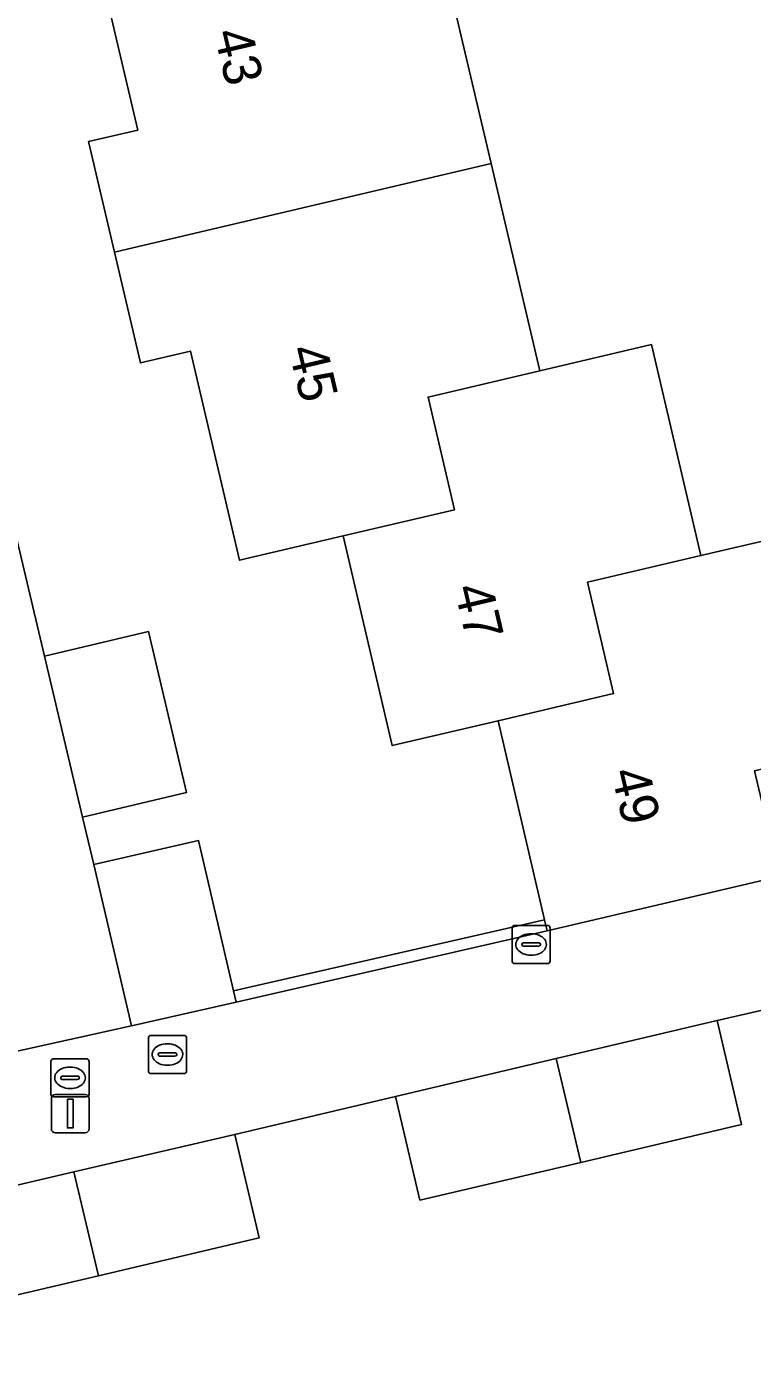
# Model space of a CAD drawing. Extents: x 158031 to 159244, y 380104 to 381214.
# Drawn here: x 159149.79 to 159168.83, y 380644.33 to 380678.94 of the extents above; entities that cross this region are included whole.
import ezdxf

# ---------------------------------------------------------------- set-up
doc = ezdxf.new("R2010")
doc.units = 0
for name, color, linetype in [('IMGEO_Erf', 7, 'Continuous'), ('IMGEO_Kolk', 7, 'Continuous'), ('IMGEO_Lichtmast', 7, 'Continuous'), ('IMGEO_Muur', 7, 'Continuous'), ('IMGEO_Pand', 7, 'Continuous'), ('IMGEO_Pand_nummerreeks', 7, 'Continuous'), ('IMGEO_Rioolput', 7, 'Continuous'), ('IMGEO_Voetpad_open', 7, 'Continuous')]:
    doc.layers.add(name, color=color, linetype=linetype)

msp = doc.modelspace()

# ---------------------------------------------------------------- linework, layer by layer
at = {"layer": 'IMGEO_Erf'}
for points in [[(159145.729, 380681.624), (159150.269, 380662.445), (159152.994, 380663.089), (159153.991, 380658.869), (159151.266, 380658.225), (159151.559, 380656.984), (159154.306, 380657.611), (159155.226, 380653.674), (159163.376, 380655.54), (159162.158, 380660.752), (159159.385, 380660.101), (159158.094, 380665.594), (159155.382, 380664.956), (159154.094, 380670.438), (159152.781, 380670.129), (159152.1, 380673.028), (159151.419, 380675.926), (159152.712, 380676.23), (159151.464, 380681.541)], [(159160.728, 380680.659), (159161.975, 380675.35), (159163.251, 380669.92), (159166.179, 380670.607), (159167.478, 380665.079), (159170.297, 380665.741)], [(159172.263, 380653.894), (159167.899, 380652.896), (159168.542, 380650.171), (159164.327, 380649.181), (159160.111, 380648.191), (159159.471, 380650.908), (159155.256, 380649.914), (159155.896, 380647.201), (159151.681, 380646.211), (159147.465, 380645.222), (159146.829, 380647.948), (159142.467, 380646.939), (159143.115, 380644.215)]]:
    msp.add_lwpolyline(points, dxfattribs=at)
at = {"layer": 'IMGEO_Kolk'}
for p, q in [((159162.525, 380654.464), (159162.525, 380655.316)), ((159162.6, 380655.39), (159163.452, 380655.39)), ((159163.526, 380655.316), (159163.526, 380654.464)), ((159162.827, 380654.933), (159163.225, 380654.933)), ((159163.013, 380655.17), (159163.038, 380655.17)), ((159162.784, 380654.884), (159162.784, 380654.896)), ((159163.222, 380654.847), (159162.824, 380654.847)), ((159163.036, 380654.61), (159163.011, 380654.61)), ((159163.268, 380654.896), (159163.268, 380654.884)), ((159163.452, 380654.39), (159162.6, 380654.39))]:
    msp.add_line(p, q, dxfattribs=at)
for points in [[(159162.525, 380654.464), (159162.525, 380655.316)], [(159162.6, 380655.39), (159163.452, 380655.39)], [(159163.526, 380655.316), (159163.526, 380654.464)], [(159163.452, 380654.39), (159162.6, 380654.39)]]:
    msp.add_lwpolyline(points, dxfattribs=at)
for centre, radius, start, end in [((159162.602, 380655.314), 0.0765, 91.552, 178.448), ((159162.602, 380655.314), 0.0765, 91.552, 178.448), ((159163.45, 380655.314), 0.0765, 1.552, 88.448), ((159163.45, 380655.314), 0.0765, 1.552, 88.448), ((159162.824, 380654.893), 0.0403, 85.8775, 175.7526), ((159163.229, 380654.895), 0.0386, 1.7309, 96.639), ((159162.821, 380654.883), 0.0366, 178.938, 274.7102), ((159163.225, 380654.89), 0.043, 264.8664, 352.4533), ((159162.602, 380654.466), 0.0765, 181.552, 268.448), ((159162.602, 380654.466), 0.0765, 181.552, 268.448), ((159163.45, 380654.466), 0.0765, 271.552, 358.448), ((159163.45, 380654.466), 0.0765, 271.552, 358.448)]:
    msp.add_arc(centre, radius, start, end, dxfattribs=at)
for centre, major_axis, ratio, start_param, end_param in [((159163.012, 380654.89), (-0.387, 0.002), 0.722429, 4.712389, 7.853982), ((159163.037, 380654.89), (-0.39, 0.002), 0.717154, 1.570796, 4.712389)]:
    msp.add_ellipse(centre, major_axis=major_axis, ratio=ratio, start_param=start_param, end_param=end_param, dxfattribs=at)
at = {"layer": 'IMGEO_Lichtmast'}
for p, q in [((159150.448, 380650.058), (159150.448, 380650.858)), ((159150.448, 380650.858), (159150.448, 380650.058)), ((159150.548, 380650.958), (159151.338, 380650.958)), ((159151.338, 380650.958), (159150.548, 380650.958)), ((159151.438, 380650.858), (159151.438, 380650.058)), ((159151.438, 380650.058), (159151.438, 380650.858)), ((159151.338, 380649.958), (159150.548, 380649.958)), ((159150.548, 380649.958), (159151.338, 380649.958))]:
    msp.add_line(p, q, dxfattribs=at)
msp.add_lwpolyline([(159150.868, 380650.833), (159151.018, 380650.833), (159151.018, 380650.083), (159150.868, 380650.083), (159150.868, 380650.833)], dxfattribs=at)
for centre, start, end in [((159150.548, 380650.858), 90, 180), ((159150.548, 380650.858), 90, 180), ((159151.338, 380650.858), 0, 90), ((159151.338, 380650.858), 360, 90), ((159150.548, 380650.058), 180, 270), ((159150.548, 380650.058), 180, 270), ((159151.338, 380650.058), 270, 0), ((159151.338, 380650.058), 270, 0)]:
    msp.add_arc(centre, 0.1, start, end, dxfattribs=at)
at = {"layer": 'IMGEO_Muur'}
msp.add_lwpolyline([(159155.226, 380653.674), (159155.295, 380653.382), (159163.445, 380655.248), (159163.376, 380655.54)], close=True, dxfattribs=at)
at = {"layer": 'IMGEO_Pand'}
for points in [[(159160.728, 380680.659), (159157.808, 380679.973), (159157.127, 380682.873), (159154.207, 380682.186), (159151.464, 380681.541), (159152.712, 380676.23), (159151.419, 380675.926), (159152.1, 380673.028), (159161.975, 380675.35)], [(159163.251, 380669.92), (159161.975, 380675.35), (159152.1, 380673.028), (159152.781, 380670.129), (159154.094, 380670.438), (159155.382, 380664.956), (159158.094, 380665.594), (159161.019, 380666.282), (159160.326, 380669.234)], [(159162.158, 380660.752), (159165.185, 380661.463), (159164.501, 380664.38), (159167.478, 380665.079), (159166.179, 380670.607), (159163.251, 380669.92), (159160.326, 380669.234), (159161.019, 380666.282), (159158.094, 380665.594), (159159.385, 380660.101)], [(159162.158, 380660.752), (159163.376, 380655.54), (159163.445, 380655.248), (159169.531, 380656.671), (159169.463, 380656.964), (159168.883, 380659.444), (159171.625, 380660.089), (159170.297, 380665.741), (159167.478, 380665.079), (159164.501, 380664.38), (159165.185, 380661.463)], [(159150.269, 380662.445), (159151.266, 380658.225), (159153.991, 380658.869), (159152.994, 380663.089)], [(159151.559, 380656.984), (159152.548, 380652.755), (159155.295, 380653.382), (159155.226, 380653.674), (159154.306, 380657.611)], [(159164.327, 380649.181), (159168.542, 380650.171), (159167.899, 380652.896), (159163.685, 380651.902)], [(159164.327, 380649.181), (159163.685, 380651.902), (159159.471, 380650.908), (159160.111, 380648.191)], [(159151.681, 380646.211), (159155.896, 380647.201), (159155.256, 380649.914), (159151.038, 380648.937)], [(159151.681, 380646.211), (159151.038, 380648.937), (159146.829, 380647.948), (159147.465, 380645.222)]]:
    msp.add_lwpolyline(points, close=True, dxfattribs=at)
at = {"layer": 'IMGEO_Rioolput'}
for p, q in [((159153.067, 380652.507), (159153.919, 380652.507)), ((159152.992, 380651.581), (159152.992, 380652.433)), ((159153.48, 380652.287), (159153.505, 380652.287)), ((159153.993, 380652.433), (159153.993, 380651.581)), ((159150.438, 380650.971), (159150.438, 380651.823)), ((159150.513, 380651.897), (159151.365, 380651.897)), ((159151.439, 380651.823), (159151.439, 380650.971)), ((159153.251, 380652.001), (159153.251, 380652.013)), ((159153.689, 380651.964), (159153.291, 380651.964)), ((159153.294, 380652.05), (159153.692, 380652.05)), ((159153.735, 380652.013), (159153.735, 380652.001)), ((159150.926, 380651.677), (159150.951, 380651.677)), ((159153.919, 380651.507), (159153.067, 380651.507)), ((159153.503, 380651.727), (159153.478, 380651.727)), ((159150.697, 380651.391), (159150.697, 380651.403)), ((159151.135, 380651.354), (159150.737, 380651.354)), ((159150.74, 380651.44), (159151.138, 380651.44)), ((159150.949, 380651.117), (159150.924, 380651.117)), ((159151.181, 380651.403), (159151.181, 380651.391)), ((159151.365, 380650.897), (159150.513, 380650.897))]:
    msp.add_line(p, q, dxfattribs=at)
for points in [[(159153.067, 380652.507), (159153.919, 380652.507)], [(159152.992, 380651.581), (159152.992, 380652.433)], [(159153.993, 380652.433), (159153.993, 380651.581)], [(159150.438, 380650.971), (159150.438, 380651.823)], [(159150.513, 380651.897), (159151.365, 380651.897)], [(159151.439, 380651.823), (159151.439, 380650.971)], [(159153.919, 380651.507), (159153.067, 380651.507)], [(159151.365, 380650.897), (159150.513, 380650.897)]]:
    msp.add_lwpolyline(points, dxfattribs=at)
for centre, radius, start, end in [((159153.069, 380652.431), 0.0765, 91.552, 178.448), ((159153.069, 380652.431), 0.0765, 91.552, 178.448), ((159153.917, 380652.431), 0.0765, 1.552, 88.448), ((159153.917, 380652.431), 0.0765, 1.552, 88.448), ((159150.515, 380651.821), 0.0765, 91.552, 178.448), ((159150.515, 380651.821), 0.0765, 91.552, 178.448), ((159151.363, 380651.821), 0.0765, 1.552, 88.448), ((159151.363, 380651.821), 0.0765, 1.552, 88.448), ((159153.291, 380652.01), 0.0403, 85.8775, 175.7526), ((159153.288, 380652), 0.0366, 178.938, 274.7102), ((159153.692, 380652.007), 0.043, 264.8664, 352.4533), ((159153.696, 380652.012), 0.0386, 1.7309, 96.639), ((159153.069, 380651.583), 0.0765, 181.552, 268.448), ((159153.069, 380651.583), 0.0765, 181.552, 268.448), ((159153.917, 380651.583), 0.0765, 271.552, 358.448), ((159153.917, 380651.583), 0.0765, 271.552, 358.448), ((159150.737, 380651.4), 0.0403, 85.8775, 175.7526), ((159150.734, 380651.39), 0.0366, 178.938, 274.7102), ((159151.138, 380651.397), 0.043, 264.8664, 352.4533), ((159151.142, 380651.402), 0.0386, 1.7309, 96.639), ((159150.515, 380650.973), 0.0765, 181.552, 268.448), ((159150.515, 380650.973), 0.0765, 181.552, 268.448), ((159151.363, 380650.973), 0.0765, 271.552, 358.448), ((159151.363, 380650.973), 0.0765, 271.552, 358.448)]:
    msp.add_arc(centre, radius, start, end, dxfattribs=at)
for centre, major_axis, ratio, start_param, end_param in [((159153.479, 380652.007), (-0.387, 0.002), 0.722429, 4.712389, 7.853982), ((159153.504, 380652.007), (-0.39, 0.002), 0.717154, 1.570796, 4.712389), ((159150.925, 380651.397), (-0.387, 0.002), 0.722429, 4.712389, 7.853982), ((159150.95, 380651.397), (-0.39, 0.002), 0.717154, 1.570796, 4.712389)]:
    msp.add_ellipse(centre, major_axis=major_axis, ratio=ratio, start_param=start_param, end_param=end_param, dxfattribs=at)
at = {"layer": 'IMGEO_Voetpad_open'}
for points in [[(159134.957, 380712.6), (159137.361, 380702.445), (159138.563, 380696.918), (159138.983, 380695.137), (159147.337, 380659.696), (159147.493, 380659.734), (159149.32, 380652.038), (159152.548, 380652.755), (159151.559, 380656.984), (159151.266, 380658.225), (159150.269, 380662.445), (159145.729, 380681.624), (159144.739, 380685.875), (159144.438, 380687.071), (159143.465, 380691.197), (159142.492, 380695.322), (159142.213, 380696.525), (159141.216, 380700.765), (159138.633, 380711.723)], [(159169.531, 380656.671), (159163.445, 380655.248), (159155.295, 380653.382), (159152.548, 380652.755), (159149.32, 380652.038), (159118.365, 380644.744), (159119.194, 380641.409), (159120.566, 380641.743), (159121.42, 380641.94), (159125.605, 380642.926), (159129.79, 380643.913), (159134.119, 380644.953), (159138.293, 380645.946), (159142.467, 380646.939), (159146.829, 380647.948), (159151.038, 380648.937), (159155.256, 380649.914), (159159.471, 380650.908), (159163.685, 380651.902), (159167.899, 380652.896), (159172.263, 380653.894)]]:
    msp.add_lwpolyline(points, dxfattribs=at)

# ---------------------------------------------------------------- texts
at = {"layer": 'IMGEO_Pand_nummerreeks'}
for s, rotation, p in [('43', 283.2917, (159154.706, 380678.778)), ('45', 283.2917, (159156.665, 380670.486)), ('47', 283.226, (159161.004, 380664.229)), ('49', 283.2259, (159165.116, 380659.407))]:
    msp.add_text(s, height=1, rotation=rotation, dxfattribs=at).set_placement(p)

doc.saveas('drawing.dxf')
